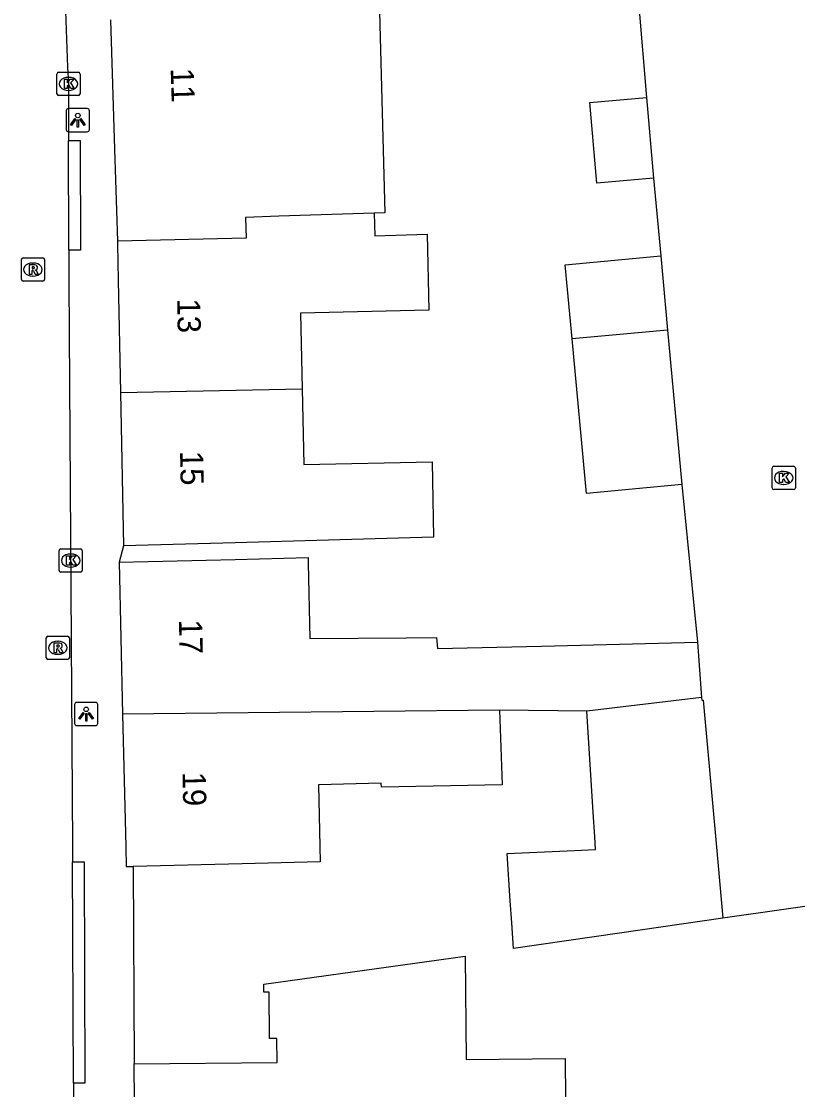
# Model space of a CAD drawing. Extents: x 162074 to 163034, y 381824 to 382557.
# Drawn here: x 162222.74 to 162256.21, y 382239.52 to 382285.55 of the extents above; entities that cross this region are included whole.
import ezdxf

# ---------------------------------------------------------------- set-up
doc = ezdxf.new("R2010")
doc.units = 0
for name, color, linetype in [('IMGEO_Kolk', 7, 'Continuous'), ('IMGEO_Lichtpunt', 7, 'Continuous'), ('IMGEO_Pand', 7, 'Continuous'), ('IMGEO_Pand_nummerreeks', 7, 'Continuous'), ('IMGEO_Rijbaan_lokaal_open', 7, 'Continuous'), ('IMGEO_Rioolput', 7, 'Continuous'), ('IMGEO_Voetpad_open', 7, 'Continuous')]:
    doc.layers.add(name, color=color, linetype=linetype)

msp = doc.modelspace()

# ---------------------------------------------------------------- linework, layer by layer
at = {"layer": 'IMGEO_Kolk'}
for p, q in [((162224.272, 382282.425), (162224.272, 382283.277)), ((162224.347, 382283.351), (162225.199, 382283.351)), ((162225.273, 382283.277), (162225.273, 382282.425)), ((162224.76, 382283.131), (162224.785, 382283.131)), ((162225.199, 382282.351), (162224.347, 382282.351)), ((162224.783, 382282.571), (162224.758, 382282.571)), ((162255.11, 382265.449), (162255.11, 382266.301)), ((162255.185, 382266.375), (162256.037, 382266.375)), ((162255.598, 382266.155), (162255.623, 382266.155)), ((162256.111, 382266.301), (162256.111, 382265.449)), ((162256.037, 382265.375), (162255.185, 382265.375)), ((162255.621, 382265.595), (162255.596, 382265.595)), ((162224.366, 382261.891), (162224.366, 382262.743)), ((162224.441, 382262.817), (162225.293, 382262.817)), ((162224.854, 382262.597), (162224.879, 382262.597)), ((162225.367, 382262.743), (162225.367, 382261.891)), ((162224.877, 382262.037), (162224.852, 382262.037)), ((162225.293, 382261.817), (162224.441, 382261.817))]:
    msp.add_line(p, q, dxfattribs=at)
for points in [[(162224.272, 382282.425), (162224.272, 382283.277)], [(162224.347, 382283.351), (162225.199, 382283.351)], [(162225.273, 382283.277), (162225.273, 382282.425)], [(162224.593, 382283.051), (162224.716, 382283.051), (162224.716, 382282.9), (162224.846, 382283.051), (162225.01, 382283.051), (162224.864, 382282.9), (162225.017, 382282.651), (162224.865, 382282.651), (162224.78, 382282.815), (162224.716, 382282.748), (162224.716, 382282.651), (162224.593, 382282.651), (162224.593, 382283.051)], [(162225.199, 382282.351), (162224.347, 382282.351)], [(162255.11, 382265.449), (162255.11, 382266.301)], [(162255.185, 382266.375), (162256.037, 382266.375)], [(162256.111, 382266.301), (162256.111, 382265.449)], [(162255.431, 382266.075), (162255.554, 382266.075), (162255.554, 382265.924), (162255.684, 382266.075), (162255.848, 382266.075), (162255.702, 382265.924), (162255.855, 382265.675), (162255.703, 382265.675), (162255.618, 382265.839), (162255.554, 382265.772), (162255.554, 382265.675), (162255.431, 382265.675), (162255.431, 382266.075)], [(162256.037, 382265.375), (162255.185, 382265.375)], [(162224.366, 382261.891), (162224.366, 382262.743)], [(162224.441, 382262.817), (162225.293, 382262.817)], [(162224.687, 382262.517), (162224.81, 382262.517), (162224.81, 382262.366), (162224.94, 382262.517), (162225.104, 382262.517), (162224.958, 382262.366), (162225.111, 382262.117), (162224.959, 382262.117), (162224.874, 382262.281), (162224.81, 382262.214), (162224.81, 382262.117), (162224.687, 382262.117), (162224.687, 382262.517)], [(162225.367, 382262.743), (162225.367, 382261.891)], [(162225.293, 382261.817), (162224.441, 382261.817)]]:
    msp.add_lwpolyline(points, dxfattribs=at)
for centre, start, end in [((162224.349, 382283.275), 91.552, 178.448), ((162224.349, 382283.275), 91.552, 178.448), ((162225.197, 382283.275), 1.552, 88.448), ((162225.197, 382283.275), 1.552, 88.448), ((162224.349, 382282.427), 181.552, 268.448), ((162224.349, 382282.427), 181.552, 268.448), ((162225.197, 382282.427), 271.552, 358.448), ((162225.197, 382282.427), 271.552, 358.448), ((162255.187, 382266.299), 91.552, 178.448), ((162255.187, 382266.299), 91.552, 178.448), ((162256.035, 382266.299), 1.552, 88.448), ((162256.035, 382266.299), 1.552, 88.448), ((162255.187, 382265.451), 181.552, 268.448), ((162255.187, 382265.451), 181.552, 268.448), ((162256.035, 382265.451), 271.552, 358.448), ((162256.035, 382265.451), 271.552, 358.448), ((162224.443, 382262.741), 91.552, 178.448), ((162224.443, 382262.741), 91.552, 178.448), ((162225.291, 382262.741), 1.552, 88.448), ((162225.291, 382262.741), 1.552, 88.448), ((162224.443, 382261.893), 181.552, 268.448), ((162224.443, 382261.893), 181.552, 268.448), ((162225.291, 382261.893), 271.552, 358.448), ((162225.291, 382261.893), 271.552, 358.448)]:
    msp.add_arc(centre, 0.0765, start, end, dxfattribs=at)
for centre, major_axis, ratio, start_param, end_param in [((162224.759, 382282.851), (-0.387, 0.002), 0.722429, 4.712389, 7.853982), ((162224.784, 382282.851), (-0.39, 0.002), 0.717154, 1.570796, 4.712389), ((162255.597, 382265.875), (-0.387, 0.002), 0.722429, 4.712389, 7.853982), ((162255.622, 382265.875), (-0.39, 0.002), 0.717154, 1.570796, 4.712389), ((162224.853, 382262.317), (-0.387, 0.002), 0.722429, 4.712389, 7.853982), ((162224.878, 382262.317), (-0.39, 0.002), 0.717154, 1.570796, 4.712389)]:
    msp.add_ellipse(centre, major_axis=major_axis, ratio=ratio, start_param=start_param, end_param=end_param, dxfattribs=at)
at = {"layer": 'IMGEO_Lichtpunt'}
for p, q in [((162225.576, 382281.786), (162224.768, 382281.786)), ((162225.576, 382281.786), (162224.768, 382281.786)), ((162224.674, 382281.691), (162224.674, 382280.884)), ((162224.674, 382281.691), (162224.674, 382280.884)), ((162225.67, 382280.884), (162225.67, 382281.691)), ((162225.67, 382280.884), (162225.67, 382281.691)), ((162224.768, 382280.79), (162225.576, 382280.79)), ((162224.768, 382280.79), (162225.576, 382280.79)), ((162225.036, 382256.108), (162225.036, 382255.301)), ((162225.036, 382256.108), (162225.036, 382255.301)), ((162225.938, 382256.203), (162225.13, 382256.203)), ((162225.938, 382256.203), (162225.13, 382256.203)), ((162226.032, 382255.301), (162226.032, 382256.108)), ((162226.032, 382255.301), (162226.032, 382256.108)), ((162225.13, 382255.207), (162225.938, 382255.207)), ((162225.13, 382255.207), (162225.938, 382255.207))]:
    msp.add_line(p, q, dxfattribs=at)
for points in [[(162225.048, 382281.355), (162225.087, 382281.327), (162224.899, 382281.065), (162224.861, 382281.092), (162225.048, 382281.355)], [(162225.26, 382281.327), (162225.298, 382281.354), (162225.485, 382281.092), (162225.446, 382281.064), (162225.26, 382281.327)], [(162225.15, 382281.307), (162225.197, 382281.307), (162225.197, 382280.985), (162225.15, 382280.985), (162225.15, 382281.307)], [(162225.41, 382255.772), (162225.449, 382255.744), (162225.261, 382255.482), (162225.223, 382255.509), (162225.41, 382255.772)], [(162225.512, 382255.724), (162225.559, 382255.724), (162225.559, 382255.402), (162225.512, 382255.402), (162225.512, 382255.724)], [(162225.622, 382255.744), (162225.66, 382255.771), (162225.847, 382255.509), (162225.808, 382255.481), (162225.622, 382255.744)]]:
    msp.add_lwpolyline(points, dxfattribs=at)
for centre in [(162225.173, 382281.489), (162225.535, 382255.906)]:
    msp.add_circle(centre, 0.0994, dxfattribs=at)
for centre, start, end in [((162224.768, 382281.691), 90, 180), ((162224.768, 382281.691), 90, 180), ((162225.576, 382281.691), 0, 90), ((162225.576, 382281.691), 0, 90), ((162224.768, 382280.884), 180, 270), ((162224.768, 382280.884), 180, 270), ((162225.576, 382280.884), 270, 0), ((162225.576, 382280.884), 270, 360), ((162225.13, 382256.108), 90, 180), ((162225.13, 382256.108), 90, 180), ((162225.938, 382256.108), 0, 90), ((162225.938, 382256.108), 0, 90), ((162225.13, 382255.301), 180, 270), ((162225.13, 382255.301), 180, 270), ((162225.938, 382255.301), 270, 0), ((162225.938, 382255.301), 270, 360)]:
    msp.add_arc(centre, 0.0946, start, end, dxfattribs=at)
at = {"layer": 'IMGEO_Pand'}
for points in [[(162237.921, 382285.937), (162238.183, 382285.944), (162238.41, 382277.292), (162237.957, 382277.278)], [(162226.588, 382285.606), (162226.762, 382280.044), (162226.888, 382276.076)], [(162249.993, 382278.783), (162247.552, 382278.575), (162247.256, 382282.052), (162249.697, 382282.259)], [(162249.697, 382282.259), (162249.993, 382278.783)], [(162237.957, 382277.278), (162233.846, 382277.152), (162232.409, 382277.095), (162232.434, 382276.207), (162226.888, 382276.076)], [(162237.957, 382277.278), (162237.987, 382276.303), (162240.236, 382276.374), (162240.307, 382273.096), (162234.777, 382272.978), (162234.847, 382269.715)], [(162226.888, 382276.076), (162226.89, 382275.951), (162226.92, 382274.402), (162227.012, 382269.549)], [(162246.485, 382271.861), (162246.185, 382275.057), (162250.307, 382275.445)], [(162250.307, 382275.445), (162250.603, 382272.248)], [(162250.603, 382272.248), (162246.485, 382271.861)], [(162250.603, 382272.248), (162251.219, 382265.597)], [(162251.219, 382265.597), (162247.11, 382265.211), (162246.485, 382271.861)], [(162227.012, 382269.549), (162234.847, 382269.715)], [(162227.012, 382269.549), (162227.137, 382262.944)], [(162234.847, 382269.715), (162234.917, 382266.452), (162240.447, 382266.571), (162240.516, 382263.323), (162231.961, 382263.081), (162227.137, 382262.944)], [(162226.952, 382262.249), (162231.951, 382262.366), (162235.104, 382262.44), (162235.111, 382262.206), (162235.172, 382258.96), (162239.326, 382258.989), (162240.638, 382258.997), (162240.682, 382258.521), (162245.168, 382258.631), (162251.899, 382258.795)], [(162226.952, 382262.249), (162227.106, 382255.693)], [(162251.899, 382258.795), (162252.067, 382256.418)], [(162252.067, 382256.418), (162247.123, 382255.829)], [(162252.067, 382256.418), (162252.076, 382256.294), (162252.137, 382256.295), (162252.71, 382249.963), (162252.986, 382246.914)], [(162243.349, 382255.873), (162227.106, 382255.693)], [(162227.106, 382255.693), (162227.24, 382250), (162227.26, 382249.134), (162227.567, 382249.141)], [(162243.349, 382255.873), (162243.471, 382252.649), (162238.262, 382252.547), (162238.258, 382252.718), (162235.547, 382252.654), (162235.609, 382250), (162235.625, 382249.33), (162232.259, 382249.251), (162227.567, 382249.141)], [(162247.123, 382255.829), (162243.349, 382255.873)], [(162252.986, 382246.914), (162248.534, 382246.269), (162243.959, 382245.606), (162243.884, 382246.712), (162243.82, 382247.655), (162243.682, 382249.689), (162246.595, 382249.829), (162247.493, 382249.872), (162247.459, 382250.416), (162247.393, 382251.477), (162247.123, 382255.829)], [(162227.597, 382240.627), (162233.767, 382240.684), (162233.758, 382241.724), (162233.439, 382241.722), (162233.421, 382243.722), (162233.192, 382243.72), (162233.189, 382244.07), (162241.878, 382245.266), (162241.919, 382240.821), (162246.185, 382240.86), (162246.233, 382235.666), (162241.779, 382235.625), (162241.788, 382234.609), (162241.964, 382234.61), (162241.966, 382234.305), (162241.828, 382234.303), (162241.864, 382230.396), (162237.841, 382230.358), (162237.805, 382234.265), (162235.179, 382234.241)], [(162227.656, 382234.172), (162227.597, 382240.627)]]:
    msp.add_lwpolyline(points, dxfattribs=at)
at = {"layer": 'IMGEO_Rijbaan_lokaal_open'}
for points in [[(162223.599, 382310.953), (162223.739, 382307.371), (162224.081, 382301.108), (162224.522, 382289.8), (162224.55, 382288.416), (162224.733, 382283.565), (162224.772, 382282.851), (162224.776, 382280.418)], [(162249.362, 382286.203), (162249.697, 382282.259)], [(162224.783, 382275.686), (162224.776, 382280.418)], [(162249.993, 382278.783), (162250.307, 382275.445)], [(162224.783, 382275.686), (162224.791, 382274.35), (162224.944, 382250), (162224.948, 382249.341)], [(162251.219, 382265.597), (162251.899, 382258.795)], [(162260.753, 382249.971), (162260.982, 382248.05), (162252.986, 382246.914)], [(162224.983, 382239.804), (162224.948, 382249.341)], [(162224.983, 382239.804), (162225.007, 382235.76), (162225.007, 382234.642)]]:
    msp.add_lwpolyline(points, dxfattribs=at)
at = {"layer": 'IMGEO_Rioolput'}
for p, q in [((162222.813, 382275.353), (162223.665, 382275.353)), ((162222.738, 382274.427), (162222.738, 382275.279)), ((162223.226, 382275.133), (162223.251, 382275.133)), ((162223.739, 382275.279), (162223.739, 382274.427)), ((162223.249, 382274.573), (162223.224, 382274.573)), ((162223.665, 382274.353), (162222.813, 382274.353)), ((162223.808, 382258.131), (162223.808, 382258.983)), ((162223.883, 382259.057), (162224.735, 382259.057)), ((162224.296, 382258.837), (162224.321, 382258.837)), ((162224.809, 382258.983), (162224.809, 382258.131)), ((162224.735, 382258.057), (162223.883, 382258.057)), ((162224.319, 382258.277), (162224.294, 382258.277))]:
    msp.add_line(p, q, dxfattribs=at)
for points in [[(162222.813, 382275.353), (162223.665, 382275.353)], [(162222.738, 382274.427), (162222.738, 382275.279)], [(162223.327, 382275.051), (162223.075, 382275.053), (162223.075, 382274.653)], [(162223.253, 382274.972), (162223.199, 382274.972), (162223.199, 382274.891)], [(162223.199, 382274.891), (162223.251, 382274.891)], [(162223.739, 382275.279), (162223.739, 382274.427)], [(162223.075, 382274.653), (162223.199, 382274.653), (162223.199, 382274.815), (162223.21, 382274.815)], [(162223.257, 382274.786), (162223.328, 382274.653), (162223.468, 382274.653), (162223.403, 382274.779)], [(162223.665, 382274.353), (162222.813, 382274.353)], [(162223.808, 382258.131), (162223.808, 382258.983)], [(162223.883, 382259.057), (162224.735, 382259.057)], [(162224.809, 382258.983), (162224.809, 382258.131)], [(162224.397, 382258.755), (162224.145, 382258.757), (162224.145, 382258.357)], [(162224.145, 382258.357), (162224.269, 382258.357), (162224.269, 382258.519), (162224.28, 382258.519)], [(162224.323, 382258.676), (162224.269, 382258.676), (162224.269, 382258.595)], [(162224.269, 382258.595), (162224.321, 382258.595)], [(162224.327, 382258.49), (162224.398, 382258.357), (162224.538, 382258.357), (162224.473, 382258.483)], [(162224.735, 382258.057), (162223.883, 382258.057)]]:
    msp.add_lwpolyline(points, dxfattribs=at)
for centre, radius, start, end in [((162222.815, 382275.277), 0.0765, 91.552, 178.448), ((162222.815, 382275.277), 0.0765, 91.552, 178.448), ((162223.663, 382275.277), 0.0765, 1.552, 88.448), ((162223.663, 382275.277), 0.0765, 1.552, 88.448), ((162223.235, 382275.08), 0.19, 274.7715, 282.9687), ((162223.259, 382274.876), 0.0964, 77.0061, 93.1865), ((162223.273, 382274.933), 0.0378, 276.6634, 79.6772), ((162223.326, 382274.941), 0.109, 350.3612, 89.416), ((162223.324, 382274.941), 0.112, 277.5842, 350.9817), ((162222.815, 382274.429), 0.0765, 181.552, 268.448), ((162222.815, 382274.429), 0.0765, 181.552, 268.448), ((162223.209, 382274.762), 0.0533, 26.0293, 88.6989), ((162223.308, 382274.726), 0.108, 29.5134, 73.7905), ((162223.663, 382274.429), 0.0765, 271.552, 358.448), ((162223.663, 382274.429), 0.0765, 271.552, 358.448), ((162223.885, 382258.981), 0.0765, 91.552, 178.448), ((162223.885, 382258.981), 0.0765, 91.552, 178.448), ((162224.733, 382258.981), 0.0765, 1.552, 88.448), ((162224.733, 382258.981), 0.0765, 1.552, 88.448), ((162224.279, 382258.466), 0.0533, 26.0293, 88.6989), ((162224.305, 382258.784), 0.19, 274.7715, 282.9687), ((162224.329, 382258.58), 0.0964, 77.0061, 93.1865), ((162224.343, 382258.637), 0.0378, 276.6634, 79.6772), ((162224.396, 382258.645), 0.109, 350.3612, 89.416), ((162224.394, 382258.645), 0.112, 277.5842, 350.9817), ((162224.378, 382258.43), 0.108, 29.5134, 73.7905), ((162223.885, 382258.133), 0.0765, 181.552, 268.448), ((162223.885, 382258.133), 0.0765, 181.552, 268.448), ((162224.733, 382258.133), 0.0765, 271.552, 358.448), ((162224.733, 382258.133), 0.0765, 271.552, 358.448)]:
    msp.add_arc(centre, radius, start, end, dxfattribs=at)
for centre, major_axis, ratio, start_param, end_param in [((162223.225, 382274.853), (-0.387, 0.002), 0.722429, 4.712389, 7.853982), ((162223.25, 382274.853), (-0.39, 0.002), 0.717154, 1.570796, 4.712389), ((162224.295, 382258.557), (-0.387, 0.002), 0.722429, 4.712389, 7.853982), ((162224.32, 382258.557), (-0.39, 0.002), 0.717154, 1.570796, 4.712389)]:
    msp.add_ellipse(centre, major_axis=major_axis, ratio=ratio, start_param=start_param, end_param=end_param, dxfattribs=at)
at = {"layer": 'IMGEO_Voetpad_open'}
for points in [[(162224.776, 382280.418), (162225.274, 382280.418), (162225.282, 382275.686), (162224.783, 382275.686)], [(162227.137, 382262.944), (162226.952, 382262.249)], [(162224.948, 382249.341), (162225.447, 382249.342), (162225.482, 382239.805), (162224.983, 382239.804)], [(162227.567, 382249.141), (162227.597, 382240.627)]]:
    msp.add_lwpolyline(points, dxfattribs=at)

# ---------------------------------------------------------------- texts
at = {"layer": 'IMGEO_Pand_nummerreeks'}
for s, rotation, p in [('11', 271.7905, (162229.175, 382283.525)), ('13', 271.0879, (162229.455, 382273.596)), ('15', 271.0879, (162229.58, 382267.03)), ('17', 271.3462, (162229.531, 382259.764)), ('19', 271.3462, (162229.685, 382253.207))]:
    msp.add_text(s, height=1, rotation=rotation, dxfattribs=at).set_placement(p)

doc.saveas('drawing.dxf')
